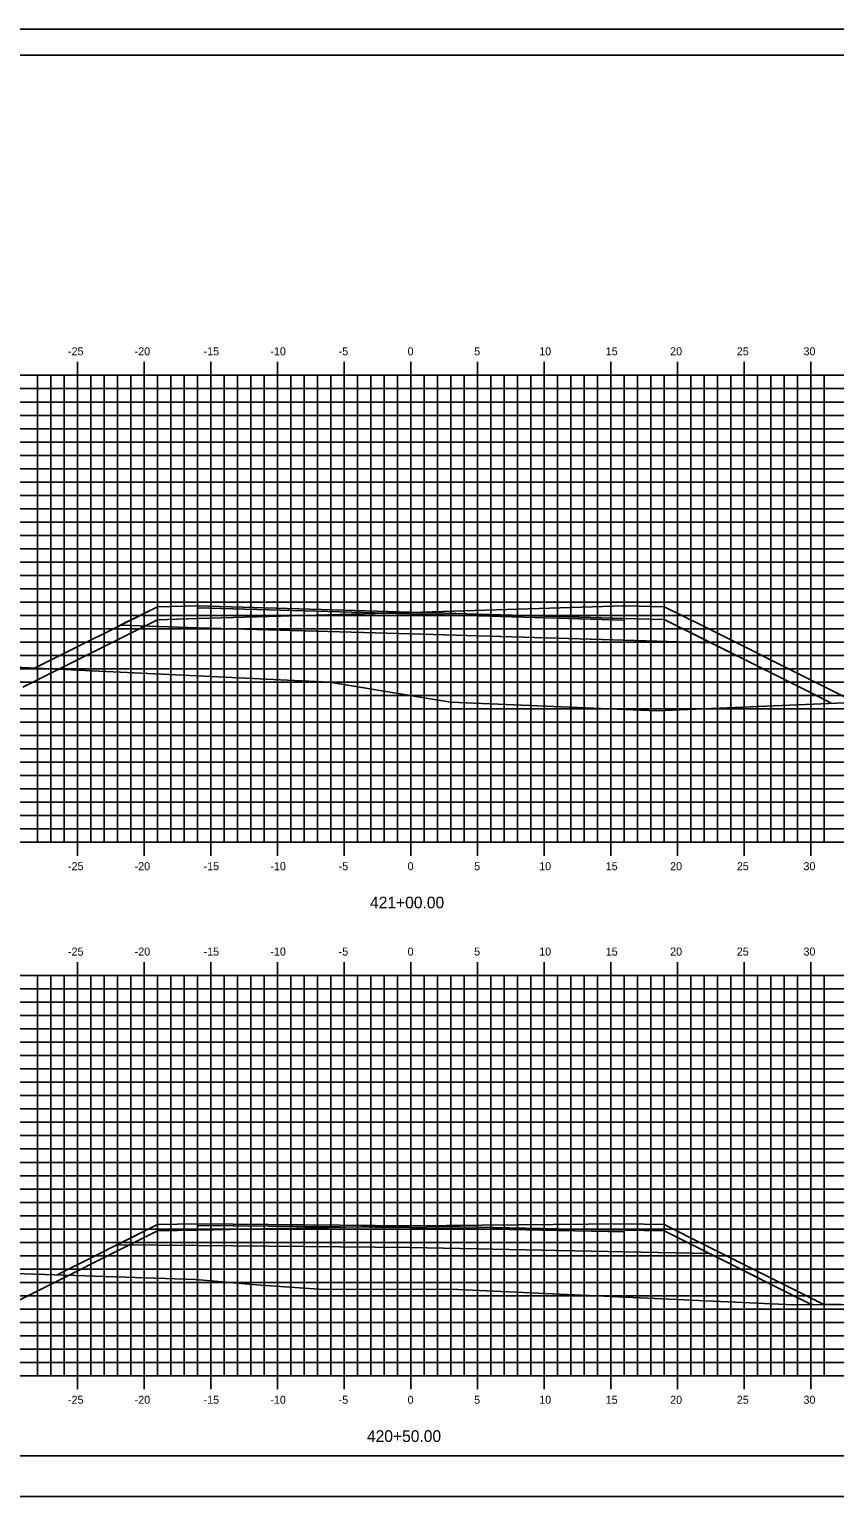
# Model space of a CAD drawing. Extents: x 1168600 to 1177589, y 610178 to 611246.
# Drawn here: x 1174048 to 1174108.4, y 610900.5 to 611010.5 of the extents above; entities that cross this region are included whole.
import ezdxf

# ---------------------------------------------------------------- set-up
doc = ezdxf.new("R2010")
doc.units = 0
for name, color, linetype in [('_Construction', 7, 'Continuous'), ('_Station Equation', 7, 'Continuous'), ('D_Roadway_Edge_TW', 7, 'Continuous'), ('D_Roadway_SubGrade', 7, 'Continuous'), ('D_Slope_Direction', 7, 'Continuous'), ('D_Text_Standard', 7, 'Continuous'), ('DIMENSIONS', 7, 'Continuous'), ('H_V ANNOTATION', 7, 'Continuous'), ('MAJOR', 7, 'Continuous'), ('MATCH LINES', 7, 'Continuous'), ('MINOR', 7, 'Continuous')]:
    doc.layers.add(name, color=color, linetype=linetype)

msp = doc.modelspace()

# ---------------------------------------------------------------- linework, layer by layer
at = {"layer": '_Construction'}
for p, q in [((1174161.61, 611008.6), (1174001.61, 611008.6)), ((1174001.61, 610903.6), (1174161.61, 610903.6))]:
    msp.add_line(p, q, dxfattribs=at)
msp.add_lwpolyline([(1173993.52, 610900.54), (1174163.52, 610900.54), (1174163.52, 611010.54), (1173993.52, 611010.54)], close=True, dxfattribs=at)
at = {"layer": '_Station Equation'}
for points in [[(1174006.61, 610977.64), (1174040.64, 610963.01), (1174070.5, 610961.59), (1174079.59, 610960.09), (1174095.07, 610959.46), (1174120.89, 610960.55), (1174126.62, 610960.69), (1174129.65, 610961.83), (1174146.61, 610968.79)], [(1174047.51, 610961.22), (1174057.61, 610966.27), (1174060.61, 610966.36), (1174060.61, 610966.36), (1174076.61, 610966.83), (1174076.61, 610966.83), (1174092.61, 610967.31), (1174092.61, 610967.31), (1174095.61, 610967.25), (1174095.61, 610967.25), (1174095.61, 610967.25), (1174098.4, 610965.86), (1174098.4, 610965.86), (1174106.69, 610961.71), (1174109.93, 610960.09)], [(1174006.61, 610932.17), (1174027.9, 610922.89), (1174041.59, 610917.44), (1174060.47, 610916.82), (1174065.02, 610916.42), (1174069.72, 610916.1), (1174080.13, 610916.07), (1174104.75, 610914.95), (1174125.96, 610914.86), (1174142.05, 610921.49), (1174146.61, 610923.39)], [(1174046.99, 610915.15), (1174057.61, 610920.46), (1174057.61, 610920.46), (1174057.61, 610920.46), (1174060.61, 610920.52), (1174076.61, 610920.84), (1174076.61, 610920.84), (1174092.61, 610920.99), (1174092.61, 610920.99), (1174092.61, 610920.99), (1174095.61, 610920.93), (1174095.61, 610920.93), (1174098.63, 610919.41), (1174098.63, 610919.41), (1174106.69, 610915.38), (1174107.58, 610914.94), (1174107.58, 610914.94), (1174107.58, 610914.94), (1174107.58, 610914.94), (1174107.63, 610914.94), (1174107.7, 610914.94), (1174108.88, 610914.94)]]:
    msp.add_lwpolyline(points, dxfattribs=at)
at = {"layer": 'D_Roadway_Edge_TW'}
for points in [[(1174060.61, 610967.18), (1174060.61, 610967.31), (1174076.61, 610966.84), (1174092.61, 610966.36), (1174092.61, 610966.24), (1174076.61, 610966.71)], [(1174060.61, 610920.86), (1174060.61, 610920.99), (1174076.61, 610920.84), (1174092.61, 610920.52), (1174092.61, 610920.4), (1174076.61, 610920.72)]]:
    msp.add_lwpolyline(points, close=True, dxfattribs=at)
at = {"layer": 'D_Roadway_SubGrade'}
for points in [[(1174060.61, 610967.31), (1174057.61, 610967.25), (1174054.82, 610965.86), (1174060.61, 610965.68)], [(1174060.61, 610965.68), (1174060.61, 610967.18), (1174076.61, 610966.71), (1174092.61, 610966.24), (1174092.61, 610964.74), (1174076.61, 610965.21)], [(1174092.61, 610966.36), (1174095.61, 610966.3), (1174099.13, 610964.54), (1174092.61, 610964.74)], [(1174060.61, 610920.99), (1174057.61, 610920.93), (1174054.59, 610919.42), (1174060.61, 610919.36)], [(1174060.61, 610919.36), (1174060.61, 610920.86), (1174076.61, 610920.72), (1174092.61, 610920.4), (1174092.61, 610918.9), (1174076.61, 610919.22)], [(1174092.61, 610920.52), (1174095.61, 610920.46), (1174099, 610918.77), (1174092.61, 610918.9)]]:
    msp.add_lwpolyline(points, close=True, dxfattribs=at)
at = {"layer": 'D_Slope_Direction'}
for points in [[(1174095.61, 610966.3), (1174106.69, 610960.76)], [(1174106.69, 610960.76), (1174108.18, 610960.01)], [(1174095.61, 610920.46), (1174106.69, 610914.92)], [(1174106.69, 610914.92), (1174106.72, 610914.93), (1174106.74, 610914.94), (1174106.77, 610914.94), (1174106.79, 610914.95)]]:
    msp.add_lwpolyline(points, dxfattribs=at)
at = {"layer": 'D_Text_Standard'}
for points in [[(1174048.39, 610962.64), (1174057.61, 610967.25), (1174060.61, 610967.31), (1174076.61, 610966.84), (1174092.61, 610966.36), (1174095.61, 610966.3), (1174099.13, 610964.54), (1174106.69, 610960.76), (1174108.18, 610960.01)], [(1174050.08, 610917.16), (1174057.61, 610920.93), (1174060.61, 610920.99), (1174076.61, 610920.84), (1174092.61, 610920.52), (1174095.61, 610920.46), (1174099, 610918.77), (1174106.69, 610914.92), (1174106.72, 610914.93), (1174106.74, 610914.94), (1174106.77, 610914.94), (1174106.79, 610914.95)]]:
    msp.add_lwpolyline(points, dxfattribs=at)
at = {"layer": 'DIMENSIONS'}
for points in [[(1174060.61, 610967.18), (1174060.61, 610967.18), (1174076.61, 610966.71), (1174092.61, 610966.24), (1174092.61, 610966.24), (1174076.61, 610966.71)], [(1174060.61, 610920.86), (1174060.61, 610920.86), (1174076.61, 610920.72), (1174092.61, 610920.4), (1174092.61, 610920.4), (1174076.61, 610920.72)]]:
    msp.add_lwpolyline(points, close=True, dxfattribs=at)
for points in [[(1174060.61, 610967.18), (1174060.61, 610967.18)], [(1174060.61, 610967.18), (1174060.61, 610967.18)], [(1174092.61, 610966.24), (1174092.61, 610966.24)], [(1174092.61, 610966.24), (1174092.61, 610966.24)], [(1174060.61, 610920.86), (1174060.61, 610920.86)], [(1174060.61, 610920.86), (1174060.61, 610920.86)], [(1174092.61, 610920.4), (1174092.61, 610920.4)], [(1174092.61, 610920.4), (1174092.61, 610920.4)]]:
    msp.add_lwpolyline(points, dxfattribs=at)
at = {"layer": 'MAJOR'}
for p, q in [((1174051.61, 610985.6), (1174051.61, 610984.6)), ((1174056.61, 610985.6), (1174056.61, 610984.6)), ((1174061.61, 610985.6), (1174061.61, 610984.6)), ((1174066.61, 610985.6), (1174066.61, 610984.6)), ((1174071.61, 610985.6), (1174071.61, 610984.6)), ((1174076.61, 610985.6), (1174076.61, 610984.6)), ((1174081.61, 610985.6), (1174081.61, 610984.6)), ((1174086.61, 610985.6), (1174086.61, 610984.6)), ((1174091.61, 610985.6), (1174091.61, 610984.6)), ((1174096.61, 610985.6), (1174096.61, 610984.6)), ((1174101.61, 610985.6), (1174101.61, 610984.6)), ((1174106.61, 610985.6), (1174106.61, 610984.6)), ((1174006.61, 610984.6), (1174146.61, 610984.6)), ((1174006.61, 610984.6), (1174146.61, 610984.6)), ((1174051.61, 610949.6), (1174051.61, 610984.6)), ((1174056.61, 610949.6), (1174056.61, 610984.6)), ((1174061.61, 610949.6), (1174061.61, 610984.6)), ((1174066.61, 610949.6), (1174066.61, 610984.6)), ((1174071.61, 610949.6), (1174071.61, 610984.6)), ((1174076.61, 610949.6), (1174076.61, 610984.6)), ((1174081.61, 610949.6), (1174081.61, 610984.6)), ((1174086.61, 610949.6), (1174086.61, 610984.6)), ((1174091.61, 610949.6), (1174091.61, 610984.6)), ((1174096.61, 610949.6), (1174096.61, 610984.6)), ((1174101.61, 610949.6), (1174101.61, 610984.6)), ((1174106.61, 610949.6), (1174106.61, 610984.6)), ((1174006.61, 610979.6), (1174146.61, 610979.6)), ((1174006.61, 610974.6), (1174146.61, 610974.6)), ((1174006.61, 610969.6), (1174146.61, 610969.6)), ((1174006.61, 610964.6), (1174146.61, 610964.6)), ((1174006.61, 610959.6), (1174146.61, 610959.6)), ((1174006.61, 610954.6), (1174146.61, 610954.6)), ((1174006.61, 610949.6), (1174146.61, 610949.6)), ((1174006.61, 610949.6), (1174146.61, 610949.6)), ((1174051.61, 610948.59), (1174051.61, 610949.6)), ((1174056.61, 610948.59), (1174056.61, 610949.6)), ((1174061.61, 610948.59), (1174061.61, 610949.6)), ((1174066.61, 610948.59), (1174066.61, 610949.6)), ((1174071.61, 610948.59), (1174071.61, 610949.6)), ((1174076.61, 610948.59), (1174076.61, 610949.6)), ((1174081.61, 610948.59), (1174081.61, 610949.6)), ((1174086.61, 610948.59), (1174086.61, 610949.6)), ((1174091.61, 610948.59), (1174091.61, 610949.6)), ((1174096.61, 610948.59), (1174096.61, 610949.6)), ((1174101.61, 610948.59), (1174101.61, 610949.6)), ((1174106.61, 610948.59), (1174106.61, 610949.6)), ((1174051.61, 610940.6), (1174051.61, 610939.6)), ((1174056.61, 610940.6), (1174056.61, 610939.6)), ((1174061.61, 610940.6), (1174061.61, 610939.6)), ((1174066.61, 610940.6), (1174066.61, 610939.6)), ((1174071.61, 610940.6), (1174071.61, 610939.6)), ((1174076.61, 610940.6), (1174076.61, 610939.6)), ((1174081.61, 610940.6), (1174081.61, 610939.6)), ((1174086.61, 610940.6), (1174086.61, 610939.6)), ((1174091.61, 610940.6), (1174091.61, 610939.6)), ((1174096.61, 610940.6), (1174096.61, 610939.6)), ((1174101.61, 610940.6), (1174101.61, 610939.6)), ((1174106.61, 610940.6), (1174106.61, 610939.6)), ((1174006.61, 610939.6), (1174146.61, 610939.6)), ((1174006.61, 610939.6), (1174146.61, 610939.6)), ((1174051.61, 610909.6), (1174051.61, 610939.6)), ((1174056.61, 610909.6), (1174056.61, 610939.6)), ((1174061.61, 610909.6), (1174061.61, 610939.6)), ((1174066.61, 610909.6), (1174066.61, 610939.6)), ((1174071.61, 610909.6), (1174071.61, 610939.6)), ((1174076.61, 610909.6), (1174076.61, 610939.6)), ((1174081.61, 610909.6), (1174081.61, 610939.6)), ((1174086.61, 610909.6), (1174086.61, 610939.6)), ((1174091.61, 610909.6), (1174091.61, 610939.6)), ((1174096.61, 610909.6), (1174096.61, 610939.6)), ((1174101.61, 610909.6), (1174101.61, 610939.6)), ((1174106.61, 610909.6), (1174106.61, 610939.6)), ((1174006.61, 610934.6), (1174146.61, 610934.6)), ((1174006.61, 610929.6), (1174146.61, 610929.6)), ((1174006.61, 610924.6), (1174146.61, 610924.6)), ((1174006.61, 610919.6), (1174146.61, 610919.6)), ((1174006.61, 610914.6), (1174146.61, 610914.6)), ((1174006.61, 610909.6), (1174146.61, 610909.6)), ((1174006.61, 610909.6), (1174146.61, 610909.6)), ((1174051.61, 610908.59), (1174051.61, 610909.6)), ((1174056.61, 610908.59), (1174056.61, 610909.6)), ((1174061.61, 610908.59), (1174061.61, 610909.6)), ((1174066.61, 610908.59), (1174066.61, 610909.6)), ((1174071.61, 610908.59), (1174071.61, 610909.6)), ((1174076.61, 610908.59), (1174076.61, 610909.6)), ((1174081.61, 610908.59), (1174081.61, 610909.6)), ((1174086.61, 610908.59), (1174086.61, 610909.6)), ((1174091.61, 610908.59), (1174091.61, 610909.6)), ((1174096.61, 610908.59), (1174096.61, 610909.6)), ((1174101.61, 610908.59), (1174101.61, 610909.6)), ((1174106.61, 610908.59), (1174106.61, 610909.6))]:
    msp.add_line(p, q, dxfattribs=at)
at = {"layer": 'MATCH LINES'}
for points in [[(1174060.61, 610967.31), (1174060.61, 610967.18)], [(1174092.61, 610966.36), (1174092.61, 610966.24)], [(1174060.61, 610920.99), (1174060.61, 610920.86)], [(1174092.61, 610920.52), (1174092.61, 610920.4)]]:
    msp.add_lwpolyline(points, dxfattribs=at)
at = {"layer": 'MINOR'}
for p, q in [((1174048.61, 610949.6), (1174048.61, 610984.6)), ((1174049.61, 610949.6), (1174049.61, 610984.6)), ((1174050.61, 610949.6), (1174050.61, 610984.6)), ((1174052.61, 610949.6), (1174052.61, 610984.6)), ((1174053.61, 610949.6), (1174053.61, 610984.6)), ((1174054.61, 610949.6), (1174054.61, 610984.6)), ((1174055.61, 610949.6), (1174055.61, 610984.6)), ((1174057.61, 610949.6), (1174057.61, 610984.6)), ((1174058.61, 610949.6), (1174058.61, 610984.6)), ((1174059.61, 610949.6), (1174059.61, 610984.6)), ((1174060.61, 610949.6), (1174060.61, 610984.6)), ((1174062.61, 610949.6), (1174062.61, 610984.6)), ((1174063.61, 610949.6), (1174063.61, 610984.6)), ((1174064.61, 610949.6), (1174064.61, 610984.6)), ((1174065.61, 610949.6), (1174065.61, 610984.6)), ((1174067.61, 610949.6), (1174067.61, 610984.6)), ((1174068.61, 610949.6), (1174068.61, 610984.6)), ((1174069.61, 610949.6), (1174069.61, 610984.6)), ((1174070.61, 610949.6), (1174070.61, 610984.6)), ((1174072.61, 610949.6), (1174072.61, 610984.6)), ((1174073.61, 610949.6), (1174073.61, 610984.6)), ((1174074.61, 610949.6), (1174074.61, 610984.6)), ((1174075.61, 610949.6), (1174075.61, 610984.6)), ((1174077.61, 610949.6), (1174077.61, 610984.6)), ((1174078.61, 610949.6), (1174078.61, 610984.6)), ((1174079.61, 610949.6), (1174079.61, 610984.6)), ((1174080.61, 610949.6), (1174080.61, 610984.6)), ((1174082.61, 610949.6), (1174082.61, 610984.6)), ((1174083.61, 610949.6), (1174083.61, 610984.6)), ((1174084.61, 610949.6), (1174084.61, 610984.6)), ((1174085.61, 610949.6), (1174085.61, 610984.6)), ((1174087.61, 610949.6), (1174087.61, 610984.6)), ((1174088.61, 610949.6), (1174088.61, 610984.6)), ((1174089.61, 610949.6), (1174089.61, 610984.6)), ((1174090.61, 610949.6), (1174090.61, 610984.6)), ((1174092.61, 610949.6), (1174092.61, 610984.6)), ((1174093.61, 610949.6), (1174093.61, 610984.6)), ((1174094.61, 610949.6), (1174094.61, 610984.6)), ((1174095.61, 610949.6), (1174095.61, 610984.6)), ((1174097.61, 610949.6), (1174097.61, 610984.6)), ((1174098.61, 610949.6), (1174098.61, 610984.6)), ((1174099.61, 610949.6), (1174099.61, 610984.6)), ((1174100.61, 610949.6), (1174100.61, 610984.6)), ((1174102.61, 610949.6), (1174102.61, 610984.6)), ((1174103.61, 610949.6), (1174103.61, 610984.6)), ((1174104.61, 610949.6), (1174104.61, 610984.6)), ((1174105.61, 610949.6), (1174105.61, 610984.6)), ((1174107.61, 610949.6), (1174107.61, 610984.6)), ((1174006.61, 610983.6), (1174146.61, 610983.6)), ((1174006.61, 610982.6), (1174146.61, 610982.6)), ((1174006.61, 610981.6), (1174146.61, 610981.6)), ((1174006.61, 610980.6), (1174146.61, 610980.6)), ((1174006.61, 610978.6), (1174146.61, 610978.6)), ((1174006.61, 610977.6), (1174146.61, 610977.6)), ((1174006.61, 610976.6), (1174146.61, 610976.6)), ((1174006.61, 610975.6), (1174146.61, 610975.6)), ((1174006.61, 610973.6), (1174146.61, 610973.6)), ((1174006.61, 610972.6), (1174146.61, 610972.6)), ((1174006.61, 610971.6), (1174146.61, 610971.6)), ((1174006.61, 610970.6), (1174146.61, 610970.6)), ((1174006.61, 610968.6), (1174146.61, 610968.6)), ((1174006.61, 610967.6), (1174146.61, 610967.6)), ((1174006.61, 610966.6), (1174146.61, 610966.6)), ((1174006.61, 610965.6), (1174146.61, 610965.6)), ((1174006.61, 610963.6), (1174146.61, 610963.6)), ((1174006.61, 610962.6), (1174146.61, 610962.6)), ((1174006.61, 610961.6), (1174146.61, 610961.6)), ((1174006.61, 610960.6), (1174146.61, 610960.6)), ((1174006.61, 610958.6), (1174146.61, 610958.6)), ((1174006.61, 610957.6), (1174146.61, 610957.6)), ((1174006.61, 610956.6), (1174146.61, 610956.6)), ((1174006.61, 610955.6), (1174146.61, 610955.6)), ((1174006.61, 610953.6), (1174146.61, 610953.6)), ((1174006.61, 610952.6), (1174146.61, 610952.6)), ((1174006.61, 610951.6), (1174146.61, 610951.6)), ((1174006.61, 610950.6), (1174146.61, 610950.6)), ((1174048.61, 610909.6), (1174048.61, 610939.6)), ((1174049.61, 610909.6), (1174049.61, 610939.6)), ((1174050.61, 610909.6), (1174050.61, 610939.6)), ((1174052.61, 610909.6), (1174052.61, 610939.6)), ((1174053.61, 610909.6), (1174053.61, 610939.6)), ((1174054.61, 610909.6), (1174054.61, 610939.6)), ((1174055.61, 610909.6), (1174055.61, 610939.6)), ((1174057.61, 610909.6), (1174057.61, 610939.6)), ((1174058.61, 610909.6), (1174058.61, 610939.6)), ((1174059.61, 610909.6), (1174059.61, 610939.6)), ((1174060.61, 610909.6), (1174060.61, 610939.6)), ((1174062.61, 610909.6), (1174062.61, 610939.6)), ((1174063.61, 610909.6), (1174063.61, 610939.6)), ((1174064.61, 610909.6), (1174064.61, 610939.6)), ((1174065.61, 610909.6), (1174065.61, 610939.6)), ((1174067.61, 610909.6), (1174067.61, 610939.6)), ((1174068.61, 610909.6), (1174068.61, 610939.6)), ((1174069.61, 610909.6), (1174069.61, 610939.6)), ((1174070.61, 610909.6), (1174070.61, 610939.6)), ((1174072.61, 610909.6), (1174072.61, 610939.6)), ((1174073.61, 610909.6), (1174073.61, 610939.6)), ((1174074.61, 610909.6), (1174074.61, 610939.6)), ((1174075.61, 610909.6), (1174075.61, 610939.6)), ((1174077.61, 610909.6), (1174077.61, 610939.6)), ((1174078.61, 610909.6), (1174078.61, 610939.6)), ((1174079.61, 610909.6), (1174079.61, 610939.6)), ((1174080.61, 610909.6), (1174080.61, 610939.6)), ((1174082.61, 610909.6), (1174082.61, 610939.6)), ((1174083.61, 610909.6), (1174083.61, 610939.6)), ((1174084.61, 610909.6), (1174084.61, 610939.6)), ((1174085.61, 610909.6), (1174085.61, 610939.6)), ((1174087.61, 610909.6), (1174087.61, 610939.6)), ((1174088.61, 610909.6), (1174088.61, 610939.6)), ((1174089.61, 610909.6), (1174089.61, 610939.6)), ((1174090.61, 610909.6), (1174090.61, 610939.6)), ((1174092.61, 610909.6), (1174092.61, 610939.6)), ((1174093.61, 610909.6), (1174093.61, 610939.6)), ((1174094.61, 610909.6), (1174094.61, 610939.6)), ((1174095.61, 610909.6), (1174095.61, 610939.6)), ((1174097.61, 610909.6), (1174097.61, 610939.6)), ((1174098.61, 610909.6), (1174098.61, 610939.6)), ((1174099.61, 610909.6), (1174099.61, 610939.6)), ((1174100.61, 610909.6), (1174100.61, 610939.6)), ((1174102.61, 610909.6), (1174102.61, 610939.6)), ((1174103.61, 610909.6), (1174103.61, 610939.6)), ((1174104.61, 610909.6), (1174104.61, 610939.6)), ((1174105.61, 610909.6), (1174105.61, 610939.6)), ((1174107.61, 610909.6), (1174107.61, 610939.6)), ((1174006.61, 610938.6), (1174146.61, 610938.6)), ((1174006.61, 610937.6), (1174146.61, 610937.6)), ((1174006.61, 610936.6), (1174146.61, 610936.6)), ((1174006.61, 610935.6), (1174146.61, 610935.6)), ((1174006.61, 610933.6), (1174146.61, 610933.6)), ((1174006.61, 610932.6), (1174146.61, 610932.6)), ((1174006.61, 610931.6), (1174146.61, 610931.6)), ((1174006.61, 610930.6), (1174146.61, 610930.6)), ((1174006.61, 610928.6), (1174146.61, 610928.6)), ((1174006.61, 610927.6), (1174146.61, 610927.6)), ((1174006.61, 610926.6), (1174146.61, 610926.6)), ((1174006.61, 610925.6), (1174146.61, 610925.6)), ((1174006.61, 610923.6), (1174146.61, 610923.6)), ((1174006.61, 610922.6), (1174146.61, 610922.6)), ((1174006.61, 610921.6), (1174146.61, 610921.6)), ((1174006.61, 610920.6), (1174146.61, 610920.6)), ((1174006.61, 610918.6), (1174146.61, 610918.6)), ((1174006.61, 610917.6), (1174146.61, 610917.6)), ((1174006.61, 610916.6), (1174146.61, 610916.6)), ((1174006.61, 610915.6), (1174146.61, 610915.6)), ((1174006.61, 610913.6), (1174146.61, 610913.6)), ((1174006.61, 610912.6), (1174146.61, 610912.6)), ((1174006.61, 610911.6), (1174146.61, 610911.6)), ((1174006.61, 610910.6), (1174146.61, 610910.6))]:
    msp.add_line(p, q, dxfattribs=at)

# ---------------------------------------------------------------- texts
at = {"layer": 'H_V ANNOTATION'}
for s, height, p in [('-25', 0.6, (1174050.9, 610986.1)), ('-20', 0.6, (1174055.9, 610986.1)), ('-15', 0.6, (1174061.07, 610986.1)), ('-10', 0.6, (1174066.08, 610986.1)), ('-5', 0.6, (1174071.2, 610986.1)), ('0', 0.6, (1174076.37, 610986.1)), ('5', 0.6, (1174081.36, 610986.1)), ('10', 0.6, (1174086.24, 610986.1)), ('15', 0.6, (1174091.23, 610986.1)), ('20', 0.6, (1174096.06, 610986.1)), ('25', 0.6, (1174101.06, 610986.1)), ('30', 0.6, (1174106.06, 610986.1)), ('-25', 0.6, (1174050.9, 610947.5)), ('-20', 0.6, (1174055.9, 610947.5)), ('-15', 0.6, (1174061.07, 610947.5)), ('-10', 0.6, (1174066.08, 610947.5)), ('-5', 0.6, (1174071.2, 610947.5)), ('0', 0.6, (1174076.37, 610947.5)), ('5', 0.6, (1174081.36, 610947.5)), ('10', 0.6, (1174086.24, 610947.5)), ('15', 0.6, (1174091.23, 610947.5)), ('20', 0.6, (1174096.06, 610947.5)), ('25', 0.6, (1174101.06, 610947.5)), ('30', 0.6, (1174106.06, 610947.5)), ('421+00.00', 0.875, (1174073.55, 610944.64)), ('-25', 0.6, (1174050.9, 610941.1)), ('-20', 0.6, (1174055.9, 610941.1)), ('-15', 0.6, (1174061.07, 610941.1)), ('-10', 0.6, (1174066.08, 610941.1)), ('-5', 0.6, (1174071.2, 610941.1)), ('0', 0.6, (1174076.37, 610941.1)), ('5', 0.6, (1174081.36, 610941.1)), ('10', 0.6, (1174086.24, 610941.1)), ('15', 0.6, (1174091.23, 610941.1)), ('20', 0.6, (1174096.06, 610941.1)), ('25', 0.6, (1174101.06, 610941.1)), ('30', 0.6, (1174106.06, 610941.1)), ('-25', 0.6, (1174050.9, 610907.5)), ('-20', 0.6, (1174055.9, 610907.5)), ('-10', 0.6, (1174066.08, 610907.5)), ('0', 0.6, (1174076.37, 610907.5)), ('10', 0.6, (1174086.24, 610907.5)), ('20', 0.6, (1174096.06, 610907.5)), ('25', 0.6, (1174101.06, 610907.5)), ('30', 0.6, (1174106.06, 610907.5)), ('-15', 0.6, (1174061.07, 610907.5)), ('-5', 0.6, (1174071.2, 610907.5)), ('5', 0.6, (1174081.36, 610907.5)), ('15', 0.6, (1174091.23, 610907.5)), ('420+50.00', 0.875, (1174073.32, 610904.64))]:
    msp.add_text(s, height=height, dxfattribs=at).set_placement(p)

doc.saveas('drawing.dxf')
